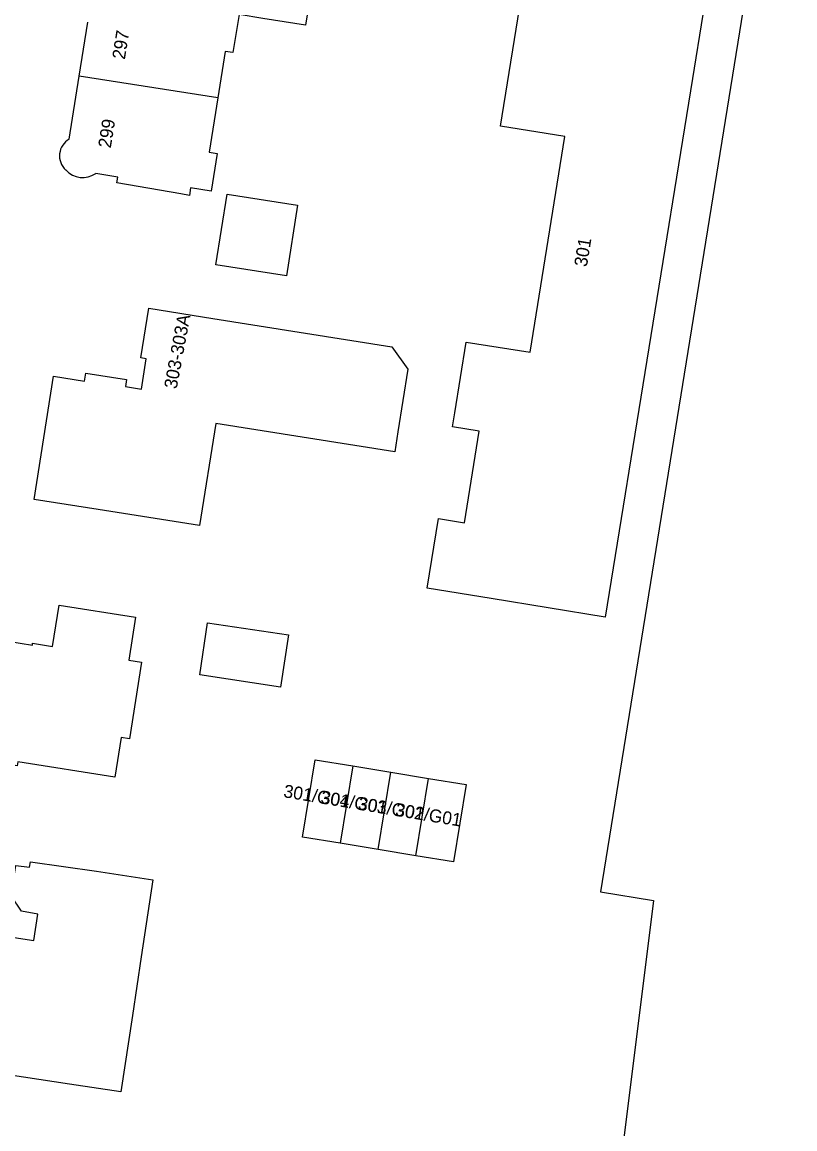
# Model space of a CAD drawing. Extents: x 161486 to 162249, y 379484 to 380829.
# Drawn here: x 161640.7 to 161700.3, y 380243.2 to 380328.6 of the extents above; entities that cross this region are included whole.
import ezdxf

# ---------------------------------------------------------------- set-up
doc = ezdxf.new("R2010")
doc.units = 0
for name, color, linetype in [('IMGEO_Gemengd_bos', 7, 'Continuous'), ('IMGEO_Pand', 7, 'Continuous'), ('IMGEO_Pand_nummerreeks', 7, 'Continuous'), ('IMGEO_Pand_vergunning_verleend', 7, 'Continuous')]:
    doc.layers.add(name, color=color, linetype=linetype)

msp = doc.modelspace()

# ---------------------------------------------------------------- linework, layer by layer
at = {"layer": 'IMGEO_Gemengd_bos'}
msp.add_lwpolyline([(161699.96, 380351.452), (161698.403, 380342.353), (161685.342, 380261.452), (161689.432, 380260.789), (161686.003, 380233.366), (161688.203, 380233.083), (161695.69, 380232.106), (161686.731, 380176.657), (161700.345, 380174.454), (161695.053, 380163.494), (161691.562, 380157.011), (161687.735, 380149.288), (161685.852, 380145.07), (161680.618, 380132.459), (161676.367, 380123.259), (161674.411, 380117.455), (161672.458, 380109.598)], dxfattribs=at)
at = {"layer": 'IMGEO_Pand'}
for points in [[(161663.439, 380333.76), (161662.78, 380329.612), (161662.58, 380328.357), (161659.272, 380328.883), (161657.446, 380329.173), (161656.98, 380326.24), (161656.386, 380326.334), (161655.816, 380322.745)], [(161677.634, 380320.568), (161679.389, 380331.421), (161692.566, 380329.29), (161693.091, 380329.205), (161693.236, 380329.182), (161692.438, 380324.247), (161685.715, 380282.666), (161676.906, 380284.09), (161671.97, 380284.888), (161672.84, 380290.271), (161674.846, 380289.946), (161675.988, 380297.011), (161673.916, 380297.346), (161674.09, 380298.423), (161674.975, 380303.898), (161679.908, 380303.101), (161682.602, 380319.764), (161677.634, 380320.568)], [(161645.116, 380324.423), (161645.778, 380328.593)], [(161644.343, 380319.556), (161645.116, 380324.423)], [(161655.816, 380322.745), (161645.116, 380324.423)], [(161655.816, 380322.745), (161655.151, 380318.559), (161655.768, 380318.461), (161655.303, 380315.534), (161653.708, 380315.788), (161653.618, 380315.22), (161652.953, 380315.326), (161648.025, 380316.175), (161648.098, 380316.632), (161646.384, 380316.901)], [(161655.655, 380309.865), (161656.522, 380315.321), (161661.972, 380314.455), (161661.105, 380308.999), (161655.655, 380309.865)], [(161646.569, 380290.966), (161641.63, 380291.751), (161643.14, 380301.254), (161645.515, 380300.877), (161645.615, 380301.503), (161648.763, 380301.003), (161648.678, 380300.468), (161649.918, 380300.27), (161650.29, 380302.611), (161649.873, 380302.677), (161650.481, 380306.504), (161655.42, 380305.719), (161669.235, 380303.524), (161670.479, 380301.81), (161669.709, 380296.962), (161669.463, 380295.414), (161655.659, 380297.607), (161654.405, 380289.721), (161646.569, 380290.966)], [(161654.413, 380278.202), (161655.023, 380282.225), (161661.259, 380281.28), (161660.649, 380277.257), (161654.413, 380278.202)], [(161665.258, 380265.201), (161662.342, 380265.681), (161663.325, 380271.65), (161666.241, 380271.17)], [(161666.241, 380271.17), (161665.258, 380265.201)], [(161666.241, 380271.17), (161669.157, 380270.69)], [(161668.174, 380264.721), (161669.157, 380270.69)], [(161669.157, 380270.69), (161672.073, 380270.209)], [(161672.073, 380270.209), (161674.988, 380269.729), (161674.005, 380263.76), (161671.09, 380264.241)], [(161671.09, 380264.241), (161672.073, 380270.209)], [(161668.174, 380264.721), (161665.258, 380265.201)], [(161671.09, 380264.241), (161668.174, 380264.721)], [(161648.333, 380246.005), (161644.36, 380246.602), (161639.619, 380247.315), (161634.674, 380248.059), (161634.966, 380250), (161636.244, 380258.495), (161638.395, 380258.171), (161641.62, 380257.686), (161641.926, 380259.721), (161640.668, 380259.958), (161639.865, 380261.136), (161640.223, 380263.496), (161641.288, 380263.355), (161641.363, 380263.779), (161646.438, 380263.035), (161650.797, 380262.379), (161649.903, 380256.439), (161649.22, 380251.899), (161648.333, 380246.005)]]:
    msp.add_lwpolyline(points, dxfattribs=at)
for centre, radius, start, end in [((161645.069, 380318.27), 1.477, 119.46745, 227.71996), ((161645.389, 380318.363), 1.768, 222.06497, 304.24753)]:
    msp.add_arc(centre, radius, start, end, dxfattribs=at)
at = {"layer": 'IMGEO_Pand_vergunning_verleend'}
msp.add_lwpolyline([(161634.258, 380272.145), (161635.183, 380277.958), (161636.166, 380277.801), (161636.716, 380281.264), (161641.498, 380280.503), (161641.519, 380280.641), (161643.05, 380280.397), (161643.558, 380283.589), (161649.461, 380282.651), (161648.934, 380279.334), (161649.931, 380279.176), (161648.993, 380273.275), (161648.36, 380273.376), (161647.872, 380270.305), (161640.367, 380271.498), (161640.317, 380271.182), (161634.258, 380272.145)], dxfattribs=at)

# ---------------------------------------------------------------- texts
at = {"layer": 'IMGEO_Pand_nummerreeks'}
for s, rotation, p in [('297', 80.97724, (161648.634, 380325.666)), ('299', 80.97724, (161647.548, 380318.823)), ('301', 80.81614, (161684.291, 380309.66)), ('303-303A', 79.42648, (161652.634, 380300.232)), ('301/G04', 350.55565, (161660.832, 380268.764)), ('301/G03', 350.55565, (161663.71, 380268.285)), ('301/G02', 350.55565, (161666.589, 380267.806)), ('301/G01', 350.55565, (161669.467, 380267.327))]:
    msp.add_text(s, height=1, rotation=rotation, dxfattribs=at).set_placement(p)

doc.saveas('drawing.dxf')
